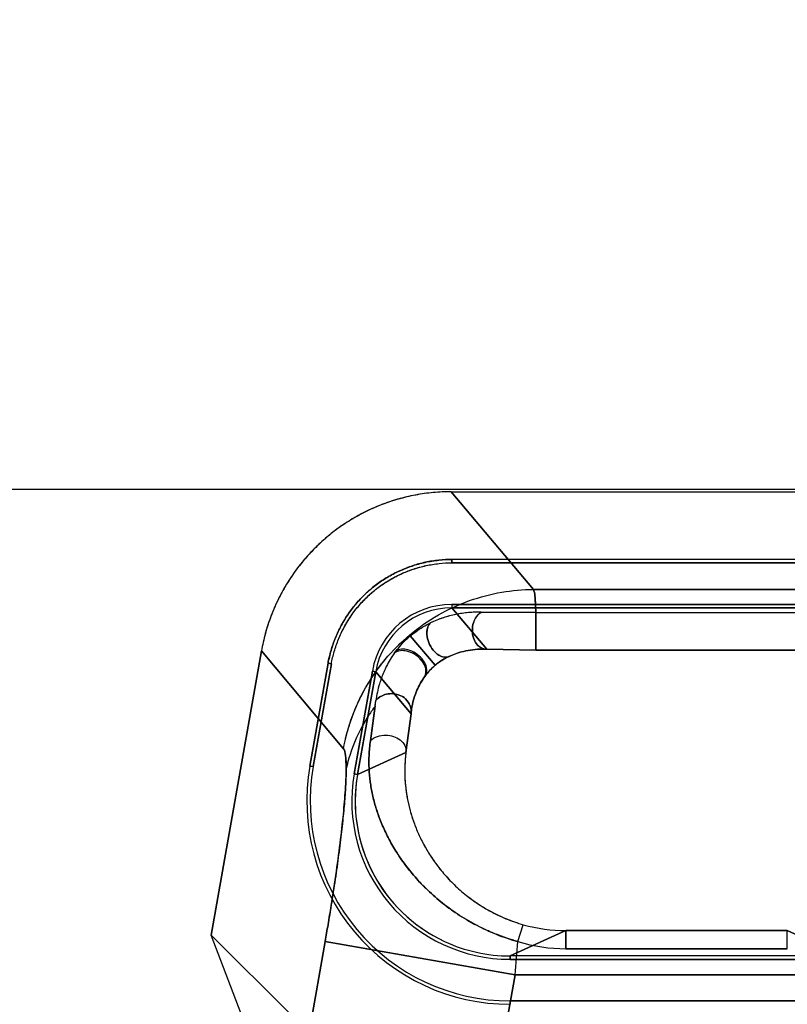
# Model space of a CAD drawing. Header units: millimetres. Extents: x 0 to 297, y 0 to 210.
# Tile 392 of 446: x 239.894 to 240.073, y 161.795 to 162.024. Entities that reach past the tile are written whole.
import ezdxf

# ---------------------------------------------------------------- set-up
doc = ezdxf.new("R2010")
doc.units = ezdxf.units.MM
doc.header["$LTSCALE"] = 16.335
doc.layers.get('0').update_dxf_attribs({"linetype": 'CONTINUOUS'})
for name, color, linetype in [('AXES_REF', 7, 'CONTINUOUS'), ('INTFCLR_1', 7, 'CONTINUOUS'), ('INTFCLR_144815', 7, 'CONTINUOUS'), ('INTFCLR_72935', 7, 'CONTINUOUS')]:
    doc.layers.add(name, color=color, linetype=linetype)

msp = doc.modelspace()

# ---------------------------------------------------------------- linework, layer by layer
at = {"color": 7, "linetype": 'Continuous'}
for radius in [8.7262453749, 8.7255, 8.6696226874]:
    msp.add_circle((241.415033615, 154.4105885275), radius, dxfattribs=at)
msp.add_arc((241.415033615, 154.4105885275), 8.64, 278.2771290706, 261.7228709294, dxfattribs=at)
at = {"layer": 'AXES_REF', "color": 9, "linetype": 'Continuous'}
msp.add_arc((241.415033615, 154.4105885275), 7.9600610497, 94.4118118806, 85.5881881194, dxfattribs=at)
at = {"layer": 'INTFCLR_1', "color": 9, "linetype": 'Continuous'}
for p, q in [((240.013473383, 161.8918910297), (239.9943977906, 161.9146244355)), ((240.013473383, 161.8918910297), (240.0800906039, 161.8918910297)), ((239.9945322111, 161.8884113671), (239.994532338, 161.8876240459)), ((240.0026278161, 161.8779765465), (239.994532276, 161.8876244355)), ((240.0140540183, 161.886490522), (240.0013676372, 161.8865993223)), ((240.0140540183, 161.886490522), (240.0140540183, 161.8777776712)), ((240.0140540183, 161.886490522), (240.0795099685, 161.886490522)), ((239.9848683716, 161.8810950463), (239.9906325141, 161.8742399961)), ((239.9502500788, 161.8775801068), (239.9693256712, 161.854846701)), ((240.0140540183, 161.8777804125), (240.0026278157, 161.8779765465)), ((240.0795099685, 161.8777804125), (240.0140540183, 161.8777804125)), ((239.9768169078, 161.872759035), (239.9760415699, 161.8728958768)), ((239.976816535, 161.8727591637), (239.9850282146, 161.8629728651)), ((239.9767188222, 161.8647878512), (239.9756019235, 161.8566719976)), ((239.9850282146, 161.8629728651), (239.9838620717, 161.8539557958)), ((239.9838620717, 161.8539557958), (239.9726016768, 161.8488555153)), ((239.9623016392, 161.8506717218), (239.9615259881, 161.8508084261)), ((239.971827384, 161.8489920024), (239.9726027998, 161.8488553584)), ((240.0098848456, 161.8099629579), (240.0111235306, 161.8139008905)), ((240.0210531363, 161.8125107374), (240.008057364, 161.8066244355)), ((240.0210531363, 161.8083155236), (240.0210531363, 161.8125114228)), ((240.0210531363, 161.8125107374), (240.0725108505, 161.8125107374)), ((240.0725108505, 161.8083155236), (240.0725108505, 161.8125114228)), ((240.0855066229, 161.8066244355), (240.0725108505, 161.8125107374)), ((239.9366713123, 161.6489584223), (239.9650704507, 161.8100179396)), ((239.9650704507, 161.8100179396), (240.0092181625, 161.8022335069)), ((240.0080573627, 161.8066271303), (240.0080573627, 161.8058397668)), ((240.0725108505, 161.8083155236), (240.0210531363, 161.8083155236)), ((240.0092181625, 161.8022335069), (239.9822346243, 161.6492022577)), ((240.0092181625, 161.8022335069), (240.0843458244, 161.8022335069)), ((240.0080575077, 161.7953794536), (240.0080572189, 161.7961670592))]:
    msp.add_line(p, q, dxfattribs=at)
at = {"layer": 'INTFCLR_1', "color": 6, "linetype": 'Continuous'}
for p, q in [((239.9943977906, 161.9146244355), (240.0991661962, 161.9146244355)), ((239.9945322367, 161.8980711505), (239.9945323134, 161.8988595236)), ((240.0990317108, 161.8988744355), (239.994532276, 161.8988744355)), ((239.994532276, 161.8980870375), (240.0990317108, 161.8980870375)), ((240.0990317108, 161.8884118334), (239.994532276, 161.8884118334)), ((239.994532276, 161.8876244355), (240.0990317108, 161.8876244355)), ((239.9502500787, 161.8775801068), (239.9385922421, 161.8114652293)), ((239.9615225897, 161.8508090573), (239.9657374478, 161.8747127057)), ((239.9622980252, 161.8506723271), (239.9665128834, 161.8745759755)), ((239.9657521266, 161.8747100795), (239.9665285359, 161.8745732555)), ((239.9760410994, 161.8728958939), (239.9718262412, 161.8489922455)), ((239.9726016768, 161.8488555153), (239.976816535, 161.8727591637)), ((239.9465485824, 161.7905461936), (239.9385922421, 161.8114652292)), ((239.9385922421, 161.8114652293), (239.957223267, 161.7928342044)), ((240.0855066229, 161.8066244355), (240.008057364, 161.8066244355)), ((240.008057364, 161.8058370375), (240.0855066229, 161.8058370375)), ((240.0855066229, 161.7961618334), (240.008057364, 161.7961618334))]:
    msp.add_line(p, q, dxfattribs=at)
for centre, radius, start, end in [((239.9945295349, 161.8696386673), 0.018772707, 89.9916338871, 170.0083660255), ((239.9945278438, 161.8696408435), 0.0179830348, 89.9988792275, 170.0021470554), ((240.0080401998, 161.8426105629), 0.0472310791, 170.0045577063, 270.0208196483), ((240.0080401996, 161.8426105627), 0.0464434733, 170.0046347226, 270.0211725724), ((240.0080402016, 161.8426105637), 0.0367707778, 170.0058561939, 270.0267401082), ((240.0080240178, 161.842603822), 0.0359689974, 169.9984242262, 245.0194590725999), ((240.0080556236, 161.8426529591), 0.0360284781, 245.019107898, 270.0027676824)]:
    msp.add_arc(centre, radius, start, end, dxfattribs=at)
at = {"layer": 'INTFCLR_1', "color": 9, "linetype": 'Continuous'}
for centre, radius, start, end in [((239.6701330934, 161.9041586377), 0.3091033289, 352.6823037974, 352.9166235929), ((240.0210524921, 161.8486638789), 0.0361531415, 254.0596645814, 270.0010210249), ((237.9837736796, 161.980826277), 2.0333029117, 354.9609992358, 355.1796137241), ((240.0210657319, 161.8470806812), 0.0387651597, 253.2362438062, 269.9813834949)]:
    msp.add_arc(centre, radius, start, end, dxfattribs=at)
at = {"layer": 'INTFCLR_1', "color": 6, "linetype": 'Continuous'}
for points, knots in [([(239.9943977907, 161.9146244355), (239.993003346, 161.9146244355), (239.9902126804, 161.9144951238), (239.9860653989, 161.9139126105), (239.9819927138, 161.9129475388), (239.9780317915, 161.9116102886), (239.9742168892, 161.9099113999), (239.9705793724, 161.9078668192), (239.9671490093, 161.9054934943), (239.9639550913, 161.9028118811), (239.9610246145, 161.8998448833), (239.958382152, 161.8966174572), (239.9560493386, 161.8931558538), (239.9540477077, 161.8894890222), (239.9523935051, 161.8856498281), (239.9511025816, 161.8816725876), (239.9504918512, 161.8789512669), (239.9502500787, 161.8775801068)], [0, 0, 0, 0, 0.0668458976, 0.1336927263, 0.2004837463, 0.2671935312, 0.3338090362, 0.400383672, 0.4669352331, 0.5334824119, 0.6000118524, 0.6665554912, 0.73315009, 0.7998260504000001, 0.8665291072, 0.9332563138, 1, 1, 1, 1]), ([(239.9657374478, 161.8747127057), (239.9659133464, 161.8757108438), (239.9663822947, 161.8777140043), (239.9674152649, 161.8806598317), (239.9687764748, 161.8835320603), (239.9704463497, 161.8862662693), (239.9723810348, 161.8887856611), (239.9745373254, 161.8910457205), (239.9769002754, 161.8930284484), (239.9794792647, 161.8947508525), (239.9822713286, 161.89621219), (239.9852451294, 161.8973888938), (239.9883264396, 161.8982433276), (239.9914354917, 161.8987583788), (239.9935109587, 161.8988745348), (239.9945322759, 161.8988744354)], [0, 0, 0, 0, 0.0745524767, 0.1509807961, 0.2292183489, 0.3079139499, 0.3862044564, 0.4624332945, 0.5372331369, 0.6126412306, 0.6901179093, 0.7686076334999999, 0.8474540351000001, 0.9248738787, 1, 1, 1, 1]), ([(239.9665128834, 161.8745759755), (239.9666834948, 161.8755441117), (239.9671391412, 161.8774890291), (239.9681436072, 161.8803526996), (239.9694688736, 161.8831497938), (239.9710954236, 161.8858144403), (239.9729786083, 161.8882692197), (239.975072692, 161.8904655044), (239.9773657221, 161.8923916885), (239.9798708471, 161.894064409), (239.9825907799, 161.8954893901), (239.9854918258, 161.8966373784), (239.9884966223, 161.8974714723), (239.9915228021, 161.8979738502), (239.9935406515, 161.898087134), (239.9945322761, 161.8980870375)], [0, 0, 0, 0, 0.0743166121, 0.1506607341, 0.2290133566, 0.3078648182, 0.3862250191, 0.4624616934, 0.5368207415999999, 0.6121572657, 0.6897409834, 0.76851829, 0.8475763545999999, 0.9250355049, 1, 1, 1, 1])]:
    msp.add_open_spline(points, degree=3, knots=knots, dxfattribs=at)
at = {"layer": 'INTFCLR_1', "color": 9, "linetype": 'Continuous'}
for points, knots in [([(239.9693256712, 161.854846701), (239.9697681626, 161.8572659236), (239.971083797, 161.8621531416), (239.9735919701, 161.8676078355), (239.9763214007, 161.8720826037), (239.9795159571, 161.8764111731), (239.9845784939, 161.8814986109), (239.9912360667, 161.8861360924), (239.998491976, 161.8894671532), (240.005971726, 161.8914280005), (240.011014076, 161.8918753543), (240.013473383, 161.8918910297)], [0, 0, 0, 0, 0.1182099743, 0.2420382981, 0.2870462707, 0.3700382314, 0.5000568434, 0.6300754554, 0.757961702, 0.8817900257, 1, 1, 1, 1]), ([(240.0140540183, 161.886490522), (240.0140307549, 161.8872618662), (240.0139142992, 161.8890544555), (240.0138763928, 161.8909308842), (240.013473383, 161.8918910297)], [0, 0, 0, 0, 0.4256475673, 1, 1, 1, 1]), ([(240.0013676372, 161.8865993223), (240.0008732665, 161.8866100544), (239.9998849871, 161.8866044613), (239.9984063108, 161.8865136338), (239.9969337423, 161.8863421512), (239.9954664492, 161.8860868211), (239.9939987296, 161.8857466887), (239.991996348, 161.8851565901), (239.9905188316, 161.8845628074), (239.9895472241, 161.8840995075)], [0, 0, 0, 0, 0.1217078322, 0.2431006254, 0.3644578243, 0.4864085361, 0.609487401, 0.7350627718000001, 1, 1, 1, 1]), ([(240.0026278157, 161.8779765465), (240.0023260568, 161.8779670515), (240.0014067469, 161.8781079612), (240.0002139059, 161.8790760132), (239.9994413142, 161.8806682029), (239.9992012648, 161.882407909), (239.9995220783, 161.8845901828), (240.0004894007, 161.8860906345), (240.0013676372, 161.8865993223)], [0, 0, 0, 0, 0.0828448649, 0.2486660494, 0.3959473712, 0.5613617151, 0.7215017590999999, 1, 1, 1, 1]), ([(239.9848683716, 161.8810950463), (239.9852708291, 161.8814340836), (239.9867363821, 161.8825756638), (239.988347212, 161.8835253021), (239.9895472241, 161.8840995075)], [0, 0, 0, 0, 0.2834458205, 1, 1, 1, 1]), ([(239.9895472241, 161.8840995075), (239.9893347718, 161.883900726), (239.9887745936, 161.8830830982), (239.9886060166, 161.8814122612), (239.9890829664, 161.8794620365), (239.9900670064, 161.8777802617), (239.9915600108, 161.8762923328), (239.9932973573, 161.8759472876), (239.9940225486, 161.8763719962)], [0, 0, 0, 0, 0.078285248, 0.2595540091, 0.4302750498, 0.6143225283, 0.7738718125, 1, 1, 1, 1]), ([(239.9811995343, 161.877112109), (239.9819534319, 161.8781618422), (239.9831350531, 161.8795465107), (239.9844740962, 161.8807629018), (239.9848683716, 161.8810950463)], [0, 0, 0, 0, 0.7148501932, 1, 1, 1, 1]), ([(239.9880145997, 161.8713358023), (239.9881984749, 161.8715531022), (239.9886384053, 161.8723762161), (239.9884448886, 161.8739824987), (239.9874156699, 161.8756073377), (239.9859095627, 161.8768637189), (239.9838286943, 161.877784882), (239.9819615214, 161.8777038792), (239.9811995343, 161.877112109)], [0, 0, 0, 0, 0.07517313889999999, 0.2381354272, 0.3960951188, 0.5770582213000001, 0.7452151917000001, 1, 1, 1, 1]), ([(240.0026278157, 161.8779765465), (240.0022682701, 161.8779939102), (240.0011918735, 161.8780161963), (239.9993935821, 161.8779042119), (239.996846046, 161.8774539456), (239.9950639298, 161.8768489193), (239.9940225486, 161.8763719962)], [0, 0, 0, 0, 0.1223166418, 0.3656786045, 0.6107925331, 1, 1, 1, 1]), ([(239.9811995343, 161.877112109), (239.9808386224, 161.8766111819), (239.9801873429, 161.875620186), (239.9793544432, 161.8741239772), (239.9786763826, 161.8726831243), (239.9781241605, 161.8712887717), (239.9774079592, 161.8691138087), (239.977043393, 161.8673487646), (239.9768772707, 161.8660420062)], [0, 0, 0, 0, 0.154339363, 0.2960535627, 0.4277520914, 0.5521347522, 0.6707049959, 1, 1, 1, 1]), ([(239.9940225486, 161.8763719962), (239.9937828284, 161.876262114), (239.9925818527, 161.8756756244), (239.9914524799, 161.8749321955), (239.9906325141, 161.8742399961)], [0, 0, 0, 0, 0.1972687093, 1, 1, 1, 1]), ([(239.9906325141, 161.8742399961), (239.9903217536, 161.8739782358), (239.9893602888, 161.8730926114), (239.9885243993, 161.8720769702), (239.9880145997, 161.8713358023)], [0, 0, 0, 0, 0.3111406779, 1, 1, 1, 1]), ([(239.9880145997, 161.8713358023), (239.9879489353, 161.8712403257), (239.9875798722, 161.8706911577), (239.9869438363, 161.8696068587), (239.9861659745, 161.8679082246), (239.9854366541, 161.8656924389), (239.9851293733, 161.8639761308), (239.9850282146, 161.8629728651)], [0, 0, 0, 0, 0.0387644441, 0.2213369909, 0.4197534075, 0.6626762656, 1, 1, 1, 1]), ([(239.9850282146, 161.8629728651), (239.9852660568, 161.8641782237), (239.9844065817, 161.8662288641), (239.9822921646, 161.8674137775), (239.9805727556, 161.8677437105), (239.9786143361, 161.8674676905), (239.977386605, 161.866680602), (239.9768772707, 161.8660420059)], [0, 0, 0, 0, 0.3268352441, 0.4802992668, 0.6379727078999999, 0.7827023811, 1, 1, 1, 1]), ([(239.9767186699, 161.864787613), (239.9762043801, 161.8641021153), (239.973118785, 161.859705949), (239.9709326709, 161.8546156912), (239.9699576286, 161.850205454)], [0, 0, 0, 0, 0.1594749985, 1, 1, 1, 1]), ([(239.9756019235, 161.8566719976), (239.9764452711, 161.8576213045), (239.9785481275, 161.8582054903), (239.9809526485, 161.8577537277), (239.9830021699, 161.8568220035), (239.9840859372, 161.8550138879), (239.9838620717, 161.8539557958)], [0, 0, 0, 0, 0.360009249, 0.5306772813, 0.6933751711, 1, 1, 1, 1]), ([(239.9693256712, 161.854846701), (239.9696714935, 161.8544342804), (239.9698783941, 161.8527531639), (239.9699576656, 161.8512392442), (239.9699576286, 161.850205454)], [0, 0, 0, 0, 0.3423780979, 1, 1, 1, 1]), ([(239.9756019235, 161.8566719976), (239.9755192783, 161.8561088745), (239.9753863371, 161.8549996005), (239.9752319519, 161.8528366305), (239.9752266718, 161.8502111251), (239.9754592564, 161.8476334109), (239.9757722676, 161.8456113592), (239.976175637, 161.8435876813), (239.9768466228, 161.8410430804), (239.9779273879, 161.8379791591), (239.9793117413, 161.8348660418), (239.9807248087, 161.8322646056), (239.9820384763, 161.8301677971), (239.9835164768, 161.8280039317), (239.9856277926, 161.8253112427), (239.988033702, 161.8227317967), (239.9901921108, 161.8207182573), (239.9925647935, 161.8186895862), (239.9951488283, 161.8167922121), (239.9979266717, 161.8150487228), (240.0009029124, 161.8133840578), (240.0048603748, 161.8115623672), (240.0081795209, 161.8104364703), (240.0098848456, 161.8099629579)], [0, 0, 0, 0, 0.0270982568, 0.053163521, 0.1032157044, 0.1519082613, 0.1762235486, 0.2006098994, 0.2501282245, 0.3013683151, 0.3551328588, 0.4121800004, 0.4421490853, 0.4729116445, 0.5369113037, 0.6048524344, 0.6406131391, 0.6774064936, 0.7534415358, 0.7929537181, 0.8335068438, 0.9157353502, 1, 1, 1, 1]), ([(239.9838620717, 161.8539557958), (239.9837968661, 161.8534717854), (239.9836896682, 161.8525158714), (239.9835644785, 161.8506435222), (239.9835579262, 161.8483584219), (239.9837347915, 161.84610712), (239.9839785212, 161.8443347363), (239.9842915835, 161.8425630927), (239.9848163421, 161.840340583), (239.9856639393, 161.837669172), (239.9867540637, 161.8349679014), (239.9878753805, 161.8327184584), (239.9889174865, 161.8309114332), (239.9900894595, 161.8290626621), (239.9917613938, 161.8267690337), (239.9936806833, 161.8245775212), (239.9953997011, 161.8228702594), (239.9972895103, 161.8211671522), (239.9993492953, 161.8195736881), (240.0015687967, 161.8181145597), (240.0039424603, 161.8167291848), (240.0071008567, 161.8152162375), (240.0097591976, 161.8142905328), (240.0111235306, 161.8139008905)], [0, 0, 0, 0, 0.0278235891, 0.0547775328, 0.1068799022, 0.1578457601, 0.1832911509, 0.2087826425, 0.2603199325, 0.3132575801, 0.3683032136, 0.4261106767, 0.4562828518, 0.4871140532, 0.5507839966, 0.6177681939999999, 0.652831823, 0.6887630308, 0.7626568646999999, 0.8008945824, 0.8400314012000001, 0.9191650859, 1, 1, 1, 1]), ([(239.9699576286, 161.850205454), (239.9699575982, 161.8491491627), (239.9698823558, 161.8467997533), (239.9696222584, 161.842951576), (239.9692035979, 161.8384774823), (239.9686335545, 161.8334623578), (239.9679219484, 161.8280013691), (239.9670819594, 161.8221982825), (239.9663331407, 161.8174546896), (239.9656533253, 161.8133681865), (239.9652974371, 161.8113053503), (239.9650704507, 161.8100179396)], [0, 0, 0, 0, 0.0782080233, 0.1739605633, 0.2855419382, 0.4108856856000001, 0.5476541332, 0.6932768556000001, 0.8450127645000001, 0.9032096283, 1, 1, 1, 1])]:
    msp.add_open_spline(points, degree=3, knots=knots, dxfattribs=at)
at = {"layer": 'INTFCLR_144815', "color": 6, "linetype": 'Continuous'}
msp.add_line((239.2550707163, 161.9152143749), (240.8384932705, 161.9152143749), dxfattribs=at)
at = {"layer": 'INTFCLR_72935', "color": 9, "linetype": 'Continuous'}
for p, q in [((239.9943977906, 161.9146244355), (240.013473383, 161.8918910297)), ((240.0800906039, 161.8918910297), (240.013473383, 161.8918910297)), ((239.9945322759, 161.888411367), (239.9945322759, 161.8876240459)), ((239.994532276, 161.8876244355), (240.0026278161, 161.8779765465)), ((240.0013676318, 161.8865993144), (240.0140540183, 161.886490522)), ((240.0140540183, 161.8777776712), (240.0140542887, 161.886490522)), ((240.0140540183, 161.886490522), (240.0795099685, 161.886490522)), ((239.9906325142, 161.8742399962), (239.9848684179, 161.8810950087)), ((239.9693256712, 161.8548467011), (239.9502500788, 161.8775801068)), ((240.0026278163, 161.8779765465), (240.0140540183, 161.8777804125)), ((240.0140540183, 161.8777804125), (240.0795099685, 161.8777804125)), ((239.9760415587, 161.872895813), (239.9768169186, 161.8727590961)), ((239.9850282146, 161.8629728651), (239.976816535, 161.8727591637)), ((239.9756019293, 161.8566720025), (239.9768766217, 161.8660416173)), ((239.9838620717, 161.8539557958), (239.9850282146, 161.8629728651)), ((239.9726016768, 161.8488555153), (239.9838620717, 161.8539557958)), ((239.96152599, 161.8508084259), (239.9623016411, 161.8506717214)), ((239.9726028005, 161.8488553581), (239.9718273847, 161.8489920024)), ((240.0098848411, 161.8099629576), (240.0111235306, 161.8139008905)), ((240.008057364, 161.8066244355), (240.0210531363, 161.8125107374)), ((240.0210531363, 161.8125114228), (240.0210531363, 161.8083155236)), ((240.0725108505, 161.8125107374), (240.0210531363, 161.8125107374)), ((240.0725108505, 161.8083155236), (240.0725108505, 161.8125114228)), ((240.0725108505, 161.8125107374), (240.0855066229, 161.8066244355)), ((239.9650704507, 161.8100179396), (239.9366713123, 161.6489584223)), ((240.0092181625, 161.8022335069), (239.9650704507, 161.8100179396)), ((240.0080573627, 161.8058397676), (240.0080573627, 161.8066271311)), ((240.0210531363, 161.8083155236), (240.0725108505, 161.8083155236)), ((239.9822346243, 161.6492022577), (240.0092181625, 161.8022335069)), ((240.0843458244, 161.8022335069), (240.0092181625, 161.8022335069)), ((240.0080572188, 161.7961670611), (240.0080575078, 161.7953794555))]:
    msp.add_line(p, q, dxfattribs=at)
at = {"layer": 'INTFCLR_72935', "color": 6, "linetype": 'Continuous'}
for p, q in [((239.9943977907, 161.9146244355), (240.0991661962, 161.9146244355)), ((239.9945323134, 161.8988595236), (239.9945322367, 161.8980711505)), ((240.0990317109, 161.8988744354), (239.9945322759, 161.8988744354)), ((240.0990317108, 161.8980870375), (239.994532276, 161.8980870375)), ((239.994532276, 161.8884118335), (240.0990317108, 161.8884118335)), ((240.0990317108, 161.8876244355), (239.994532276, 161.8876244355)), ((239.9385929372, 161.8114691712), (239.9502500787, 161.8775801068)), ((239.9657374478, 161.8747127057), (239.9615225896, 161.8508090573)), ((239.9665128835, 161.8745759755), (239.9622980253, 161.8506723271)), ((239.9665285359, 161.8745732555), (239.9657521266, 161.8747100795)), ((239.9718262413, 161.8489922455), (239.9760410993, 161.8728958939)), ((239.976816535, 161.8727591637), (239.9726016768, 161.8488555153)), ((239.9465509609, 161.7905457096), (239.9385929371, 161.8114691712)), ((239.9572279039, 161.7928342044), (239.9385929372, 161.8114691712)), ((240.0855066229, 161.8066244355), (240.008057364, 161.8066244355)), ((240.085506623, 161.8058370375), (240.008057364, 161.8058370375)), ((240.008057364, 161.7961618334), (240.085506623, 161.7961618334))]:
    msp.add_line(p, q, dxfattribs=at)
for centre, radius, start, end in [((239.9945295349, 161.8696386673), 0.018772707, 89.9916341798, 170.0083660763), ((239.9945276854, 161.8696407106), 0.0179830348, 89.99785282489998, 170.0011200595), ((240.0080401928, 161.842610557), 0.0472310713, 170.0045492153, 270.0208279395), ((240.0080401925, 161.8426105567), 0.0464434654, 170.0046259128, 270.0211814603), ((240.008040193, 161.8426105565), 0.0367707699, 170.0058428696, 270.0267535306), ((240.0080897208, 161.8426131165), 0.0360348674, 170.0064731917, 194.9921375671), ((240.0080242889, 161.8426039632), 0.0359692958, 195.0050156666, 245.018670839), ((240.0080561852, 161.8426554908), 0.0360310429, 245.0199985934, 270.0018744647)]:
    msp.add_arc(centre, radius, start, end, dxfattribs=at)
at = {"layer": 'INTFCLR_72935', "color": 9, "linetype": 'Continuous'}
for centre, radius, start, end in [((240.0161507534, 161.8496055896), 0.0325803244, 172.3268183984, 183.1024777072), ((240.021052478, 161.8486637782), 0.0361530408, 254.0596422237, 270.0010433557), ((237.9829704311, 161.9808944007), 2.0341090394, 354.9610750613, 355.1796028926), ((240.0210652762, 161.8470776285), 0.0387621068, 253.2355811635, 269.9820556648)]:
    msp.add_arc(centre, radius, start, end, dxfattribs=at)
at = {"layer": 'INTFCLR_72935', "color": 6, "linetype": 'Continuous'}
for points, knots in [([(239.9943977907, 161.9146244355), (239.993001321, 161.9146244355), (239.9901907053, 161.9144936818), (239.9860113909, 161.9139039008), (239.9819019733, 161.9129229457), (239.977919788, 161.9115668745), (239.9740943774, 161.9098500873), (239.9704533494, 161.907788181), (239.9670249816, 161.9053988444), (239.963839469, 161.9027048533), (239.9609229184, 161.8997311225), (239.9582976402, 161.8965029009), (239.9559849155, 161.8930480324), (239.9540054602, 161.8894006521), (239.9523713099, 161.8855878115), (239.95109547, 161.8816417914), (239.9504898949, 161.8789401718), (239.9502500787, 161.8775801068)], [0, 0, 0, 0, 0.0669429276, 0.1346495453, 0.2020436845, 0.2691704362, 0.3360150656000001, 0.402751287, 0.4694641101, 0.5360456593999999, 0.6024530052, 0.6688476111, 0.7352235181, 0.8014660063, 0.8674993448, 0.9337964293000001, 1, 1, 1, 1]), ([(239.9945322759, 161.8988744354), (239.9935187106, 161.8988745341), (239.9914643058, 161.8987456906), (239.9883891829, 161.8982665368), (239.9853455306, 161.8974381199), (239.9823971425, 161.8962844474), (239.9795990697, 161.89482278), (239.9769856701, 161.8930766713), (239.9745783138, 161.8910649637), (239.9723893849, 161.888795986), (239.9704444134, 161.8862864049), (239.9687767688, 161.8835672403), (239.9674167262, 161.880693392), (239.9664012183, 161.8777288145), (239.9659142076, 161.875715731), (239.9657374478, 161.8747127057)], [0, 0, 0, 0, 0.0745499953, 0.1510769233, 0.2285625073, 0.3060654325, 0.3835108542, 0.460297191, 0.5368032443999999, 0.6138228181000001, 0.6917426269, 0.7698681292, 0.8479928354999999, 0.9250884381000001, 1, 1, 1, 1]), ([(239.9665128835, 161.8745759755), (239.9666835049, 161.8755441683), (239.9671550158, 161.8774873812), (239.9681312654, 161.8803517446), (239.9694397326, 161.8831306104), (239.9710443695, 161.885763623), (239.9729188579, 161.8881996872), (239.9750344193, 161.8904098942), (239.9773697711, 161.8923775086), (239.9799144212, 161.8940918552), (239.982648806, 161.8955318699), (239.9855378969, 161.8966707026), (239.9885233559, 161.8974885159), (239.9915346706, 161.8979589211), (239.9935435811, 161.8980871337), (239.994532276, 161.8980870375)], [0, 0, 0, 0, 0.074314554, 0.1508278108, 0.2284084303, 0.3059923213, 0.3834718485, 0.4602992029, 0.5368234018, 0.6138679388, 0.6917878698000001, 0.7699620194, 0.8481650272, 0.9252634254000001, 1, 1, 1, 1])]:
    msp.add_open_spline(points, degree=3, knots=knots, dxfattribs=at)
at = {"layer": 'INTFCLR_72935', "color": 9, "linetype": 'Continuous'}
for points, knots in [([(239.9693256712, 161.8548467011), (239.9702285, 161.8597827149), (239.9729211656, 161.8671751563), (239.978853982, 161.8757438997), (239.9845783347, 161.8814990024), (239.9912361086, 161.8861359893), (239.9984919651, 161.8894671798), (240.0059717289, 161.8914279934), (240.011014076, 161.8918753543), (240.013473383, 161.8918910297)], [0, 0, 0, 0, 0.2414202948, 0.3694300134, 0.4995741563, 0.6297182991, 0.7577280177, 0.8816758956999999, 1, 1, 1, 1]), ([(240.013473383, 161.8918910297), (240.0138627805, 161.8909628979), (240.0139123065, 161.8890889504), (240.0140296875, 161.8872965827), (240.0140539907, 161.8864902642)], [0, 0, 0, 0, 0.5551027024, 1, 1, 1, 1]), ([(240.0013676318, 161.8865993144), (240.0008728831, 161.8866100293), (239.9998826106, 161.8866043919), (239.9983991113, 161.8865130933), (239.9969191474, 161.8863403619), (239.9954450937, 161.8860828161), (239.9939749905, 161.8857402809), (239.9919782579, 161.8851499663), (239.990507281, 161.884557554), (239.989540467, 161.88409627)], [0, 0, 0, 0, 0.1217256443, 0.2434407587, 0.3654230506, 0.4880412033, 0.611327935, 0.7365038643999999, 1, 1, 1, 1]), ([(240.0013676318, 161.8865993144), (240.0010774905, 161.8864312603), (240.0002693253, 161.8857643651), (239.9994855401, 161.8842857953), (239.9991969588, 161.8824049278), (239.9994489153, 161.8806686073), (240.0003075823, 161.878822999), (240.0017461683, 161.877948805), (240.0026278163, 161.8779765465)], [0, 0, 0, 0, 0.09220736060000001, 0.2835297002, 0.4440299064, 0.6098046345, 0.7574250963, 1, 1, 1, 1]), ([(239.9848684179, 161.8810950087), (239.9852703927, 161.8814334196), (239.9867333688, 161.8825742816), (239.9883425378, 161.8835216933), (239.989540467, 161.88409627)], [0, 0, 0, 0, 0.283409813, 1, 1, 1, 1]), ([(239.994017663, 161.8763697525), (239.9937837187, 161.8762326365), (239.9929216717, 161.875960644), (239.9914245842, 161.8764710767), (239.9900498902, 161.8777721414), (239.9890842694, 161.8794682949), (239.9885228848, 161.8816383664), (239.9888523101, 161.8834520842), (239.989540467, 161.88409627)], [0, 0, 0, 0, 0.07280721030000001, 0.2336704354, 0.3928801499, 0.5765476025, 0.7469086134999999, 1, 1, 1, 1]), ([(239.9811980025, 161.8771097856), (239.9819522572, 161.8781599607), (239.9831347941, 161.8795448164), (239.9844732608, 161.8807633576), (239.9848684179, 161.8810950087)], [0, 0, 0, 0, 0.7147984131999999, 1, 1, 1, 1]), ([(239.994017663, 161.8763697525), (239.9941998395, 161.8764532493), (239.9949092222, 161.8767633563), (239.9963288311, 161.8772717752), (239.9990014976, 161.8779106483), (240.0011908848, 161.8780459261), (240.0026278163, 161.8779765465)], [0, 0, 0, 0, 0.0680790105, 0.2629695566, 0.5112822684, 1, 1, 1, 1]), ([(239.9906325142, 161.8742399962), (239.9909452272, 161.8745037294), (239.992004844, 161.8753193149), (239.9931754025, 161.8759832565), (239.994017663, 161.8763697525)], [0, 0, 0, 0, 0.3062458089, 1, 1, 1, 1]), ([(239.9880133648, 161.8713340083), (239.9881562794, 161.8715418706), (239.9889216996, 161.8725995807), (239.9898263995, 161.8735616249), (239.9906325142, 161.8742399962)], [0, 0, 0, 0, 0.1931752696, 1, 1, 1, 1]), ([(239.9768766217, 161.8660416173), (239.9773860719, 161.8666803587), (239.9786140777, 161.867467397), (239.9805726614, 161.8677437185), (239.9822921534, 161.8674138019), (239.9844065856, 161.8662288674), (239.9852660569, 161.8641782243), (239.9850282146, 161.8629728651)], [0, 0, 0, 0, 0.217333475, 0.3620594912, 0.5197300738, 0.6731849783, 1, 1, 1, 1]), ([(239.9756019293, 161.8566720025), (239.9764452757, 161.8576213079), (239.9785481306, 161.8582054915), (239.9809526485, 161.8577537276), (239.9830021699, 161.8568220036), (239.9840859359, 161.8550138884), (239.9838620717, 161.8539557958)], [0, 0, 0, 0, 0.3600089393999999, 0.5306769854, 0.6933749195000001, 1, 1, 1, 1]), ([(239.9650704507, 161.8100179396), (239.9652974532, 161.8113053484), (239.9657742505, 161.8140690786), (239.9666666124, 161.8195018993), (239.9676707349, 161.8261314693), (239.9686487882, 161.833498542), (239.9693784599, 161.8400672), (239.9698225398, 161.8455866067), (239.970016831, 161.8499425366), (239.9698746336, 161.8528350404), (239.9696603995, 161.854447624), (239.9693256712, 161.8548467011)], [0, 0, 0, 0, 0.08669914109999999, 0.1859976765, 0.3651386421, 0.5313365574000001, 0.6789616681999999, 0.803051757, 0.8995236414, 0.9654554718, 1, 1, 1, 1]), ([(240.0098848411, 161.8099629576), (240.0081719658, 161.8104417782), (240.0056483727, 161.8112967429), (240.0024140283, 161.812687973), (239.9993595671, 161.8142024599), (239.9964804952, 161.8159082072), (239.9938005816, 161.8177861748), (239.9913341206, 161.8196914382), (239.9885477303, 161.8221834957), (239.9860729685, 161.8248404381), (239.9843079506, 161.8269913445), (239.9827436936, 161.8290950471), (239.9810250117, 161.8317124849), (239.9793091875, 161.8348774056), (239.9781356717, 161.8375095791), (239.9773575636, 161.8395901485), (239.9766964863, 161.8416107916), (239.9760355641, 161.8441205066), (239.9753181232, 161.8481789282), (239.9751607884, 161.8518247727), (239.975385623, 161.8549969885), (239.9755177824, 161.8561075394), (239.9756019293, 161.8566720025)], [0, 0, 0, 0, 0.0846875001, 0.12655504, 0.1675911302, 0.2469649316, 0.2855820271, 0.323362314, 0.395318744, 0.4632946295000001, 0.4960333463, 0.5277649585, 0.5880891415, 0.6449517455, 0.6990088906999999, 0.7251635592, 0.7506934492, 0.8002216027, 0.8485850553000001, 0.9467812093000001, 0.9728253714, 1, 1, 1, 1]), ([(239.9836180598, 161.8478422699), (239.9836562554, 161.8471225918), (239.9837938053, 161.8455178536), (239.984182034, 161.8430319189), (239.9846994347, 161.840832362), (239.9852203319, 161.8390660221), (239.9858315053, 161.8372550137), (239.9867499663, 161.8349742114), (239.988111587, 161.8322452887), (239.9894715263, 161.8299946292), (239.9907209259, 161.82819727), (239.9921156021, 161.826364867), (239.9940848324, 161.8241156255), (239.9963083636, 161.8220095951), (239.998276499, 161.8204039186), (240.0004112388, 161.8188334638), (240.0027094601, 161.8174066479), (240.0051527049, 161.8161489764), (240.007733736, 161.8149962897), (240.0097525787, 161.8142925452), (240.0111235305, 161.8139008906)], [0, 0, 0, 0, 0.0464632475, 0.1037583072, 0.1620592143, 0.1919913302, 0.22245887, 0.2852597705, 0.3503341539, 0.4188788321, 0.4545779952, 0.49141868, 0.5672977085, 0.6470271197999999, 0.6885387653, 0.7309922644, 0.8178274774, 0.8625530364, 0.9080781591, 1, 1, 1, 1])]:
    msp.add_open_spline(points, degree=3, knots=knots, dxfattribs=at)
at = {"layer": 'INTFCLR_72935', "color": 7, "linetype": 'Continuous'}
for points, knots in [([(239.9814770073, 161.8775062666), (239.9813025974, 161.8772746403), (239.9808572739, 161.8766304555), (239.9801188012, 161.8755023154), (239.9793508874, 161.8741156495), (239.9786742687, 161.8726787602), (239.9781232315, 161.8712865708), (239.9774071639, 161.869112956), (239.977041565, 161.8673484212), (239.9768766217, 161.8660416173)], [0, 0, 0, 0, 0.0696778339, 0.1881197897, 0.3239102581, 0.4501904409, 0.5695633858, 0.6834678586, 1, 1, 1, 1]), ([(239.9880133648, 161.8713340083), (239.9881972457, 161.8715513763), (239.9886371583, 161.8723746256), (239.9884436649, 161.8739810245), (239.987414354, 161.8756058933), (239.985908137, 161.8768621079), (239.983827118, 161.8777830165), (239.9819599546, 161.8777016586), (239.9811980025, 161.8771097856)], [0, 0, 0, 0, 0.07518522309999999, 0.2381590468, 0.3961133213, 0.5770656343, 0.7452146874, 1, 1, 1, 1]), ([(239.9882082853, 161.8716241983), (239.9883918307, 161.8718311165), (239.9888364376, 161.8726335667), (239.9886427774, 161.8742236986), (239.9876288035, 161.8758463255), (239.986138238, 161.8771267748), (239.9840946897, 161.8780880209), (239.9822367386, 161.8780755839), (239.9814770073, 161.8775062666)], [0, 0, 0, 0, 0.07360776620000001, 0.2353425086, 0.3944774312, 0.5776473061, 0.7473499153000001, 1, 1, 1, 1]), ([(239.9850282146, 161.8629728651), (239.9851293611, 161.8639760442), (239.9854366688, 161.8656911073), (239.9861641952, 161.867904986), (239.9870401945, 161.8698127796), (239.9877533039, 161.8709908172), (239.9882082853, 161.8716241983)], [0, 0, 0, 0, 0.3247467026, 0.5583174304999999, 0.7488195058, 1, 1, 1, 1])]:
    msp.add_open_spline(points, degree=3, knots=knots, dxfattribs=at)

doc.saveas('drawing.dxf')
